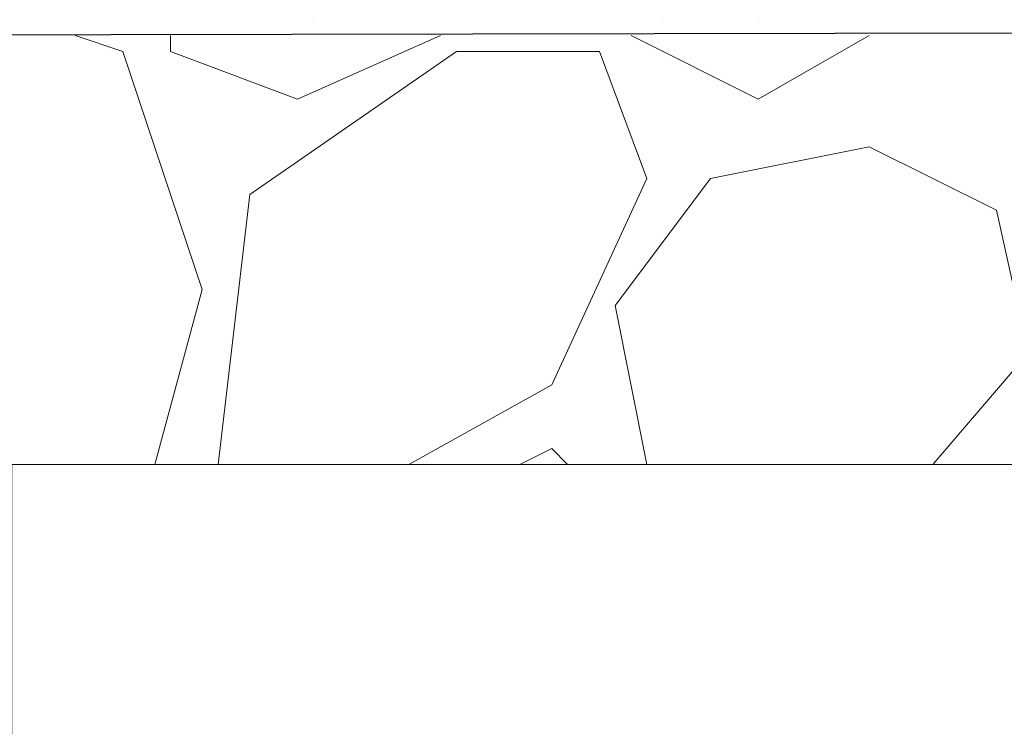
# Model space of a CAD drawing. Header units: metres. Extents: x 5.7 to 89.8, y 4 to 63.5.
# Tile 362 of 475: x 58.932 to 59.529, y 49.212 to 49.646. Entities that reach past the tile are written whole.
import ezdxf

# ---------------------------------------------------------------- set-up
doc = ezdxf.new("R2010")
doc.units = ezdxf.units.M
doc.header["$MEASUREMENT"] = 0
for name, color, linetype in [('PDF17_hatch', 7, 'Continuous'), ('PDF17_hatch-borshi', 7, 'Continuous'), ('PDF17_kaff', 7, 'Continuous')]:
    doc.layers.add(name, color=color, linetype=linetype)

msp = doc.modelspace()

# ---------------------------------------------------------------- linework, layer by layer
at = {"layer": 'PDF17_hatch', "lineweight": 25}
for points in [[(59.10988, 49.64563), (59.10988, 49.64563)], [(59.32177, 49.64563), (59.32177, 49.64563)], [(59.37956, 49.64563), (59.37956, 49.64563)]]:
    msp.add_lwpolyline(points, dxfattribs=at)
at = {"layer": 'PDF17_hatch-borshi', "lineweight": 18}
for points in [[(59.01357, 49.37595), (59.04247, 49.4819), (58.99431, 49.62636), (58.96542, 49.63599)], [(59.0232, 49.63599), (59.0232, 49.62636), (59.10025, 49.59747), (59.18693, 49.63599)], [(59.30251, 49.63599), (59.37956, 49.59747), (59.44698, 49.63599)], [(59.06173, 49.37595), (59.0521, 49.37595), (59.07136, 49.53968), (59.19657, 49.62636), (59.28325, 49.62636), (59.31214, 49.54931), (59.25435, 49.42411), (59.16767, 49.37595)], [(59.30251, 49.37595), (59.31214, 49.37595), (59.29288, 49.47226), (59.35066, 49.54931), (59.44698, 49.56858), (59.52403, 49.53005), (59.54329, 49.44337), (59.4855, 49.37595)], [(59.26398, 49.37595), (59.25435, 49.38558), (59.23509, 49.37595)]]:
    msp.add_lwpolyline(points, dxfattribs=at)
at = {"layer": 'PDF17_kaff', "lineweight": 30}
msp.add_lwpolyline([(58.21418, 49.4819), (58.65722, 49.4819), (58.65722, 49.63599), (63.81954, 49.64563)], dxfattribs=at)
at = {"layer": 'PDF17_kaff', "lineweight": 20}
msp.add_lwpolyline([(58.21418, 49.21222), (58.92689, 49.21222), (58.92689, 49.37595), (63.8388, 49.37595)], dxfattribs=at)

doc.saveas('drawing.dxf')
